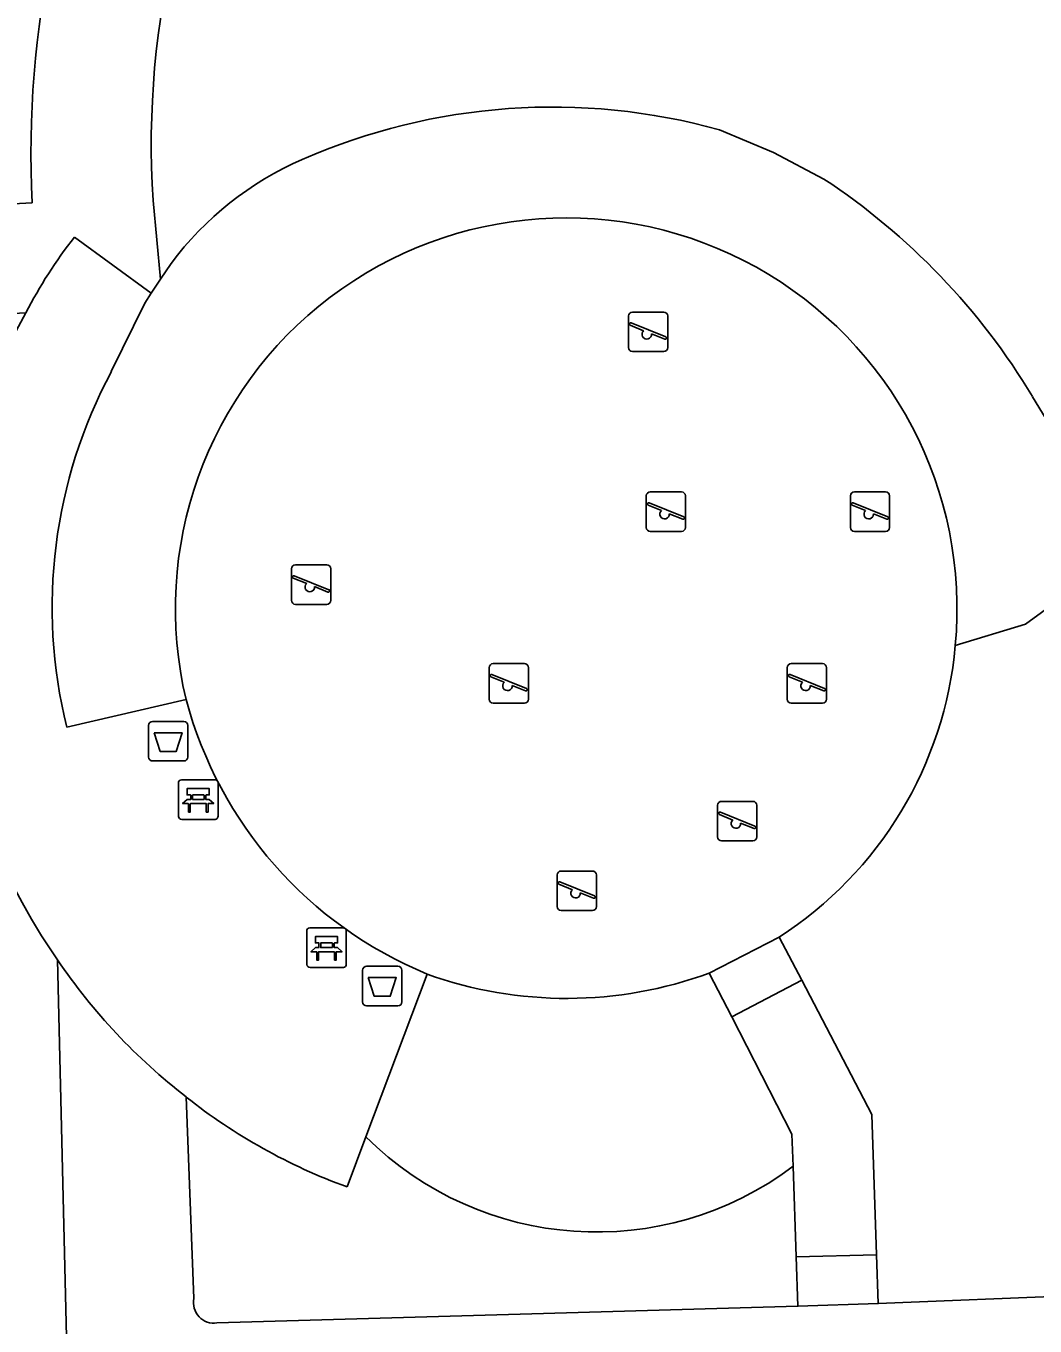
# Model space of a CAD drawing. Extents: x 162250 to 162661, y 380743 to 381606.
# Drawn here: x 162382.56 to 162408.07, y 381140.86 to 381173.71 of the extents above; entities that cross this region are included whole.
import ezdxf

# ---------------------------------------------------------------- set-up
doc = ezdxf.new("R2010")
doc.units = 0
for name, color, linetype in [('IMGEO_Afvalbak', 7, 'Continuous'), ('IMGEO_Bank', 7, 'Continuous'), ('IMGEO_Groenvoorziening', 7, 'Continuous'), ('IMGEO_Speelvoorziening', 7, 'Continuous'), ('IMGEO_Terreindeel_open', 7, 'Continuous'), ('IMGEO_Voetpad_gesloten', 7, 'Continuous'), ('IMGEO_Voetpad_op_trap', 7, 'Continuous'), ('IMGEO_Voetpad_open', 7, 'Continuous')]:
    doc.layers.add(name, color=color, linetype=linetype)

msp = doc.modelspace()

# ---------------------------------------------------------------- linework, layer by layer
at = {"layer": 'IMGEO_Afvalbak'}
for p, q in [((162385.664, 381155.238), (162385.664, 381156.038)), ((162385.664, 381156.038), (162385.664, 381155.238)), ((162385.764, 381156.138), (162386.554, 381156.138)), ((162386.554, 381156.138), (162385.764, 381156.138)), ((162386.654, 381156.038), (162386.654, 381155.238)), ((162386.654, 381155.238), (162386.654, 381156.038)), ((162386.554, 381155.138), (162385.764, 381155.138)), ((162385.764, 381155.138), (162386.554, 381155.138)), ((162391.074, 381149.048), (162391.074, 381149.848)), ((162391.074, 381149.848), (162391.074, 381149.048)), ((162391.174, 381149.948), (162391.964, 381149.948)), ((162391.964, 381149.948), (162391.174, 381149.948)), ((162392.064, 381149.848), (162392.064, 381149.048)), ((162392.064, 381149.048), (162392.064, 381149.848)), ((162391.964, 381148.948), (162391.174, 381148.948)), ((162391.174, 381148.948), (162391.964, 381148.948))]:
    msp.add_line(p, q, dxfattribs=at)
for points in [[(162385.807, 381155.852), (162386.511, 381155.852), (162386.362, 381155.382), (162385.956, 381155.382), (162385.807, 381155.852)], [(162391.217, 381149.662), (162391.921, 381149.662), (162391.772, 381149.192), (162391.366, 381149.192), (162391.217, 381149.662)]]:
    msp.add_lwpolyline(points, dxfattribs=at)
for centre, start, end in [((162385.764, 381156.038), 90, 180), ((162385.764, 381156.038), 90, 180), ((162386.554, 381156.038), 0, 90), ((162386.554, 381156.038), 360, 90), ((162385.764, 381155.238), 180, 270), ((162385.764, 381155.238), 180, 270), ((162386.554, 381155.238), 270, 0), ((162386.554, 381155.238), 270, 0), ((162391.174, 381149.848), 90, 180), ((162391.174, 381149.848), 90, 180), ((162391.964, 381149.848), 0, 90), ((162391.964, 381149.848), 360, 90), ((162391.174, 381149.048), 180, 270), ((162391.174, 381149.048), 180, 270), ((162391.964, 381149.048), 270, 0), ((162391.964, 381149.048), 270, 0)]:
    msp.add_arc(centre, 0.1, start, end, dxfattribs=at)
at = {"layer": 'IMGEO_Bank'}
for p, q in [((162386.418, 381153.737), (162386.418, 381154.578)), ((162386.418, 381154.578), (162386.418, 381153.737)), ((162386.493, 381154.662), (162387.334, 381154.662)), ((162387.334, 381154.662), (162386.493, 381154.662)), ((162387.418, 381154.587), (162387.418, 381153.746)), ((162387.418, 381153.746), (162387.418, 381154.587)), ((162386.727, 381154.168), (162386.727, 381154.274)), ((162386.771, 381154.274), (162386.771, 381154.168)), ((162387.059, 381154.28), (162386.777, 381154.28)), ((162387.065, 381154.168), (162387.065, 381154.274)), ((162387.109, 381154.274), (162387.109, 381154.168)), ((162387.115, 381154.06), (162386.722, 381154.06)), ((162386.777, 381154.162), (162387.059, 381154.162)), ((162387.343, 381153.662), (162386.502, 381153.662)), ((162386.502, 381153.662), (162387.343, 381153.662)), ((162389.661, 381149.995), (162389.661, 381150.836)), ((162389.661, 381150.836), (162389.661, 381149.995)), ((162389.736, 381150.92), (162390.577, 381150.92)), ((162390.577, 381150.92), (162389.736, 381150.92)), ((162390.661, 381150.845), (162390.661, 381150.004)), ((162390.661, 381150.004), (162390.661, 381150.845)), ((162390.358, 381150.318), (162389.965, 381150.318)), ((162389.97, 381150.426), (162389.97, 381150.532)), ((162390.014, 381150.532), (162390.014, 381150.426)), ((162390.302, 381150.538), (162390.02, 381150.538)), ((162390.02, 381150.42), (162390.302, 381150.42)), ((162390.308, 381150.426), (162390.308, 381150.532)), ((162390.352, 381150.532), (162390.352, 381150.426)), ((162390.586, 381149.92), (162389.745, 381149.92)), ((162389.745, 381149.92), (162390.586, 381149.92))]:
    msp.add_line(p, q, dxfattribs=at)
for points in [[(162386.721, 381154.28), (162386.635, 381154.28), (162386.635, 381154.441), (162387.198, 381154.441), (162387.198, 381154.28), (162387.115, 381154.28)], [(162386.665, 381154.06), (162386.523, 381154.06), (162386.635, 381154.162), (162386.721, 381154.162)], [(162386.715, 381154.053), (162386.715, 381153.846), (162386.672, 381153.846), (162386.672, 381154.053)], [(162387.115, 381154.162), (162387.198, 381154.162), (162387.31, 381154.06), (162387.171, 381154.06)], [(162387.165, 381154.053), (162387.165, 381153.846), (162387.121, 381153.846), (162387.121, 381154.053)], [(162389.964, 381150.538), (162389.878, 381150.538), (162389.878, 381150.699), (162390.441, 381150.699), (162390.441, 381150.538), (162390.358, 381150.538)], [(162389.908, 381150.318), (162389.766, 381150.318), (162389.878, 381150.42), (162389.964, 381150.42)], [(162389.958, 381150.311), (162389.958, 381150.104), (162389.915, 381150.104), (162389.915, 381150.311)], [(162390.358, 381150.42), (162390.441, 381150.42), (162390.553, 381150.318), (162390.414, 381150.318)], [(162390.408, 381150.311), (162390.408, 381150.104), (162390.364, 381150.104), (162390.364, 381150.311)]]:
    msp.add_lwpolyline(points, dxfattribs=at)
for centre, radius, start, end in [((162386.496, 381154.584), 0.0779, 92.4484, 184.2845), ((162386.496, 381154.584), 0.0779, 92.4484, 184.2845), ((162387.34, 381154.584), 0.0779, 2.4484, 94.2845), ((162387.34, 381154.584), 0.0779, 2.4484, 94.2845), ((162386.72, 381154.273), 0.00671, 2.8957, 87.1043), ((162386.777, 381154.273), 0.00671, 92.8957, 177.1043), ((162387.059, 381154.273), 0.00671, 2.8957, 87.1043), ((162387.116, 381154.273), 0.00671, 92.8957, 177.1043), ((162386.665, 381154.053), 0.00671, 2.8957, 87.1043), ((162386.722, 381154.053), 0.00671, 92.8957, 177.1043), ((162386.72, 381154.169), 0.00671, 272.8957, 357.1043), ((162386.777, 381154.169), 0.00671, 182.8957, 267.1043), ((162387.059, 381154.169), 0.00671, 272.8957, 357.1043), ((162387.116, 381154.169), 0.00671, 182.8957, 267.1043), ((162387.114, 381154.053), 0.00671, 2.8957, 87.1043), ((162387.171, 381154.053), 0.00671, 92.8957, 177.1043), ((162386.496, 381153.74), 0.0779, 182.4484, 274.2845), ((162386.496, 381153.74), 0.0779, 182.4484, 274.2845), ((162387.34, 381153.74), 0.0779, 272.4484, 4.2845), ((162387.34, 381153.74), 0.0779, 272.4484, 4.2845), ((162389.739, 381150.842), 0.0779, 92.4484, 184.2845), ((162389.739, 381150.842), 0.0779, 92.4484, 184.2845), ((162390.583, 381150.842), 0.0779, 2.4484, 94.2845), ((162390.583, 381150.842), 0.0779, 2.4484, 94.2845), ((162389.908, 381150.311), 0.00671, 2.8957, 87.1043), ((162389.965, 381150.311), 0.00671, 92.8957, 177.1043), ((162389.963, 381150.531), 0.00671, 2.8957, 87.1043), ((162389.963, 381150.427), 0.00671, 272.8957, 357.1043), ((162390.02, 381150.531), 0.00671, 92.8957, 177.1043), ((162390.02, 381150.427), 0.00671, 182.8957, 267.1043), ((162390.302, 381150.531), 0.00671, 2.8957, 87.1043), ((162390.302, 381150.427), 0.00671, 272.8957, 357.1043), ((162390.359, 381150.531), 0.00671, 92.8957, 177.1043), ((162390.359, 381150.427), 0.00671, 182.8957, 267.1043), ((162390.357, 381150.311), 0.00671, 2.8957, 87.1043), ((162390.414, 381150.311), 0.00671, 92.8957, 177.1043), ((162389.739, 381149.998), 0.0779, 182.4484, 274.2845), ((162389.739, 381149.998), 0.0779, 182.4484, 274.2845), ((162390.583, 381149.998), 0.0779, 272.4484, 4.2845), ((162390.583, 381149.998), 0.0779, 272.4484, 4.2845)]:
    msp.add_arc(centre, radius, start, end, dxfattribs=at)
at = {"layer": 'IMGEO_Groenvoorziening'}
for points in [[(162402.15, 381194.601), (162402.257, 381195.353), (162402.283, 381199.926), (162402.223, 381199.924), (162401.413, 381199.901), (162395.289, 381199.722), (162381.546, 381199.321), (162378.682, 381199.237), (162378.687, 381199.073), (162378.744, 381197.293), (162378.745, 381197.276), (162379.047, 381187.724), (162373.842, 381187.531), (162372.856, 381187.495), (162373.184, 381178.813), (162375.553, 381178.828), (162375.907, 381169.266), (162375.911, 381168.88), (162378.53, 381169.022), (162382.72, 381169.249)], [(162400.097, 381171.09), (162401.457, 381170.515), (162402.733, 381169.847)], [(162402.733, 381169.847), (162401.457, 381170.515), (162400.097, 381171.09)], [(162385.779, 381169.305), (162385.966, 381167.313), (162386.231, 381167.71)], [(162386.231, 381167.71), (162385.966, 381167.313), (162385.732, 381166.96), (162385.565, 381166.71), (162384.721, 381164.979)], [(162401.602, 381150.687), (162402.172, 381149.596), (162403.941, 381146.206), (162404.063, 381142.659), (162404.106, 381141.426), (162409.114, 381141.626), (162409.08, 381142.984), (162418.817, 381143.327), (162418.906, 381141.954), (162428.416, 381142.277), (162428.38, 381143.545), (162428.232, 381148.705), (162428.218, 381149.153), (162428.18, 381150.335), (162430.199, 381150.392), (162430.232, 381149.209), (162430.256, 381148.328), (162430.388, 381143.559), (162430.421, 381142.377), (162437.976, 381142.672), (162447.447, 381143.005), (162446.717, 381168.007)], [(162381.112, 381165.674), (162381.944, 381165.318), (162382.564, 381166.463), (162378.778, 381166.268), (162375.937, 381166.122), (162376.436, 381150.082), (162377.228, 381140.055), (162383.599, 381140.226), (162383.362, 381150.109)], [(162408.007, 381164.346), (162410.386, 381160.454), (162407.826, 381158.6), (162406.054, 381158.055)], [(162406.054, 381158.055), (162407.826, 381158.6), (162410.386, 381160.454), (162408.007, 381164.346)], [(162383.593, 381155.993), (162386.611, 381156.689)], [(162392.702, 381149.753), (162391.158, 381145.641)], [(162400.403, 381148.673), (162399.836, 381149.779)], [(162401.952, 381144.895), (162401.924, 381145.705), (162400.403, 381148.673)], [(162386.613, 381146.646), (162386.809, 381141.552)], [(162391.158, 381145.641), (162390.682, 381144.373)], [(162387.392, 381140.934), (162395.346, 381141.162), (162402.077, 381141.355), (162402.033, 381142.603), (162401.952, 381144.895)]]:
    msp.add_lwpolyline(points, dxfattribs=at)
for centre, radius, start, end in [((162407.245, 381170.506), 24.557, 123.109, 182.9344), ((162407.113, 381170.744), 21.382, 113.3729, 183.8578), ((162395.874, 381155.908), 15.758, 74.4551, 113.6675), ((162395.874, 381155.908), 15.758, 74.4551, 113.6675), ((162392.818, 381162.811), 8.209, 113.4773, 143.3646), ((162392.818, 381162.811), 8.209, 113.4773, 143.3646), ((162393.268, 381155.494), 17.193, 30.9887, 56.5975), ((162393.268, 381155.494), 17.193, 30.9887, 56.5975), ((162396.219, 381158.985), 9.879, 354.6001, 193.4375), ((162395.833, 381159.02), 12.608, 151.7975, 193.8928), ((162396.29, 381158.926), 9.803, 302.8119, 354.9044), ((162395.619, 381158.684), 14.958, 185.1237, 214.9772), ((162396.233, 381159.566), 10.429, 250.2075, 290.2101), ((162395.67, 381158.08), 14.587, 231.6184, 250.0049), ((162396.985, 381151.485), 8.253, 225.0859, 307.0069), ((162396.985, 381151.485), 8.253, 225.0859, 307.0069), ((162387.313, 381141.444), 0.516, 167.8949, 278.7665)]:
    msp.add_arc(centre, radius, start, end, dxfattribs=at)
at = {"layer": 'IMGEO_Speelvoorziening'}
for p, q in [((162397.894, 381166.485), (162398.684, 381166.485)), ((162398.684, 381166.485), (162397.894, 381166.485)), ((162397.794, 381165.585), (162397.794, 381166.385)), ((162397.794, 381166.385), (162397.794, 381165.585)), ((162398.177, 381166.013), (162397.838, 381166.15)), ((162397.863, 381166.21), (162398.739, 381165.857)), ((162398.784, 381166.385), (162398.784, 381165.585)), ((162398.784, 381165.585), (162398.784, 381166.385)), ((162398.715, 381165.797), (162398.375, 381165.934)), ((162398.684, 381165.485), (162397.894, 381165.485)), ((162397.894, 381165.485), (162398.684, 381165.485)), ((162398.244, 381161.039), (162398.244, 381161.839)), ((162398.244, 381161.839), (162398.244, 381161.039)), ((162398.344, 381161.939), (162399.134, 381161.939)), ((162399.134, 381161.939), (162398.344, 381161.939)), ((162399.234, 381161.839), (162399.234, 381161.039)), ((162399.234, 381161.039), (162399.234, 381161.839)), ((162403.404, 381161.039), (162403.404, 381161.839)), ((162403.404, 381161.839), (162403.404, 381161.039)), ((162403.504, 381161.939), (162404.294, 381161.939)), ((162404.294, 381161.939), (162403.504, 381161.939)), ((162404.394, 381161.839), (162404.394, 381161.039)), ((162404.394, 381161.039), (162404.394, 381161.839)), ((162398.627, 381161.467), (162398.288, 381161.604)), ((162398.313, 381161.664), (162399.189, 381161.311)), ((162403.787, 381161.467), (162403.448, 381161.604)), ((162403.473, 381161.664), (162404.349, 381161.311)), ((162399.165, 381161.251), (162398.825, 381161.388)), ((162404.325, 381161.251), (162403.985, 381161.388)), ((162399.134, 381160.939), (162398.344, 381160.939)), ((162398.344, 381160.939), (162399.134, 381160.939)), ((162404.294, 381160.939), (162403.504, 381160.939)), ((162403.504, 381160.939), (162404.294, 381160.939)), ((162389.276, 381159.196), (162389.276, 381159.996)), ((162389.276, 381159.996), (162389.276, 381159.196)), ((162389.345, 381159.821), (162390.221, 381159.468)), ((162389.376, 381160.096), (162390.166, 381160.096)), ((162390.166, 381160.096), (162389.376, 381160.096)), ((162390.266, 381159.996), (162390.266, 381159.196)), ((162390.266, 381159.196), (162390.266, 381159.996)), ((162389.659, 381159.624), (162389.32, 381159.761)), ((162390.197, 381159.408), (162389.857, 381159.545)), ((162390.166, 381159.096), (162389.376, 381159.096)), ((162389.376, 381159.096), (162390.166, 381159.096)), ((162394.372, 381157.598), (162395.162, 381157.598)), ((162395.162, 381157.598), (162394.372, 381157.598)), ((162401.907, 381157.598), (162402.697, 381157.598)), ((162402.697, 381157.598), (162401.907, 381157.598)), ((162394.272, 381156.698), (162394.272, 381157.498)), ((162394.272, 381157.498), (162394.272, 381156.698)), ((162394.655, 381157.126), (162394.316, 381157.263)), ((162394.341, 381157.323), (162395.217, 381156.97)), ((162395.262, 381157.498), (162395.262, 381156.698)), ((162395.262, 381156.698), (162395.262, 381157.498)), ((162401.807, 381156.698), (162401.807, 381157.498)), ((162401.807, 381157.498), (162401.807, 381156.698)), ((162402.19, 381157.126), (162401.851, 381157.263)), ((162401.876, 381157.323), (162402.752, 381156.97)), ((162402.797, 381157.498), (162402.797, 381156.698)), ((162402.797, 381156.698), (162402.797, 381157.498)), ((162395.193, 381156.91), (162394.853, 381157.047)), ((162402.728, 381156.91), (162402.388, 381157.047)), ((162395.162, 381156.598), (162394.372, 381156.598)), ((162394.372, 381156.598), (162395.162, 381156.598)), ((162402.697, 381156.598), (162401.907, 381156.598)), ((162401.907, 381156.598), (162402.697, 381156.598)), ((162400.046, 381153.218), (162400.046, 381154.018)), ((162400.046, 381154.018), (162400.046, 381153.218)), ((162400.146, 381154.118), (162400.936, 381154.118)), ((162400.936, 381154.118), (162400.146, 381154.118)), ((162401.036, 381154.018), (162401.036, 381153.218)), ((162401.036, 381153.218), (162401.036, 381154.018)), ((162400.429, 381153.646), (162400.09, 381153.783)), ((162400.115, 381153.843), (162400.991, 381153.49)), ((162400.967, 381153.43), (162400.627, 381153.567)), ((162400.936, 381153.118), (162400.146, 381153.118)), ((162400.146, 381153.118), (162400.936, 381153.118)), ((162396.092, 381152.357), (162396.882, 381152.357)), ((162396.882, 381152.357), (162396.092, 381152.357)), ((162395.992, 381151.457), (162395.992, 381152.257)), ((162395.992, 381152.257), (162395.992, 381151.457)), ((162396.375, 381151.885), (162396.036, 381152.022)), ((162396.061, 381152.082), (162396.937, 381151.729)), ((162396.982, 381152.257), (162396.982, 381151.457)), ((162396.982, 381151.457), (162396.982, 381152.257)), ((162396.913, 381151.669), (162396.573, 381151.806)), ((162396.882, 381151.357), (162396.092, 381151.357)), ((162396.092, 381151.357), (162396.882, 381151.357))]:
    msp.add_line(p, q, dxfattribs=at)
for centre, radius, start, end in [((162397.894, 381166.385), 0.1, 90, 180), ((162397.894, 381166.385), 0.1, 90, 180), ((162398.684, 381166.385), 0.1, 0, 90), ((162398.684, 381166.385), 0.1, 360, 90), ((162397.851, 381166.18), 0.0327, 68.078, 248.078), ((162398.256, 381165.923), 0.12, 130.9928, 5.1632), ((162398.727, 381165.827), 0.0327, 248.078, 68.078), ((162397.894, 381165.585), 0.1, 180, 270), ((162397.894, 381165.585), 0.1, 180, 270), ((162398.684, 381165.585), 0.1, 270, 0), ((162398.684, 381165.585), 0.1, 270, 0), ((162398.344, 381161.839), 0.1, 90, 180), ((162398.344, 381161.839), 0.1, 90, 180), ((162399.134, 381161.839), 0.1, 0, 90), ((162399.134, 381161.839), 0.1, 360, 90), ((162403.504, 381161.839), 0.1, 90, 180), ((162403.504, 381161.839), 0.1, 90, 180), ((162404.294, 381161.839), 0.1, 0, 90), ((162404.294, 381161.839), 0.1, 360, 90), ((162398.301, 381161.634), 0.0327, 68.078, 248.078), ((162398.706, 381161.377), 0.12, 130.9928, 5.1632), ((162403.461, 381161.634), 0.0327, 68.078, 248.078), ((162403.866, 381161.377), 0.12, 130.9928, 5.1632), ((162399.177, 381161.281), 0.0327, 248.078, 68.078), ((162404.337, 381161.281), 0.0327, 248.078, 68.078), ((162398.344, 381161.039), 0.1, 180, 270), ((162398.344, 381161.039), 0.1, 180, 270), ((162399.134, 381161.039), 0.1, 270, 0), ((162399.134, 381161.039), 0.1, 270, 0), ((162403.504, 381161.039), 0.1, 180, 270), ((162403.504, 381161.039), 0.1, 180, 270), ((162404.294, 381161.039), 0.1, 270, 0), ((162404.294, 381161.039), 0.1, 270, 0), ((162389.376, 381159.996), 0.1, 90, 180), ((162389.376, 381159.996), 0.1, 90, 180), ((162389.333, 381159.791), 0.0327, 68.078, 248.078), ((162390.166, 381159.996), 0.1, 0, 90), ((162390.166, 381159.996), 0.1, 360, 90), ((162389.738, 381159.534), 0.12, 130.9928, 5.1632), ((162389.376, 381159.196), 0.1, 180, 270), ((162389.376, 381159.196), 0.1, 180, 270), ((162390.166, 381159.196), 0.1, 270, 0), ((162390.166, 381159.196), 0.1, 270, 0), ((162390.209, 381159.438), 0.0327, 248.078, 68.078), ((162394.372, 381157.498), 0.1, 90, 180), ((162394.372, 381157.498), 0.1, 90, 180), ((162395.162, 381157.498), 0.1, 0, 90), ((162395.162, 381157.498), 0.1, 360, 90), ((162401.907, 381157.498), 0.1, 90, 180), ((162401.907, 381157.498), 0.1, 90, 180), ((162402.697, 381157.498), 0.1, 0, 90), ((162402.697, 381157.498), 0.1, 360, 90), ((162394.329, 381157.293), 0.0327, 68.078, 248.078), ((162401.864, 381157.293), 0.0327, 68.078, 248.078), ((162394.734, 381157.036), 0.12, 130.9928, 5.1632), ((162395.205, 381156.94), 0.0327, 248.078, 68.078), ((162402.269, 381157.036), 0.12, 130.9928, 5.1632), ((162402.74, 381156.94), 0.0327, 248.078, 68.078), ((162394.372, 381156.698), 0.1, 180, 270), ((162394.372, 381156.698), 0.1, 180, 270), ((162395.162, 381156.698), 0.1, 270, 0), ((162395.162, 381156.698), 0.1, 270, 0), ((162401.907, 381156.698), 0.1, 180, 270), ((162401.907, 381156.698), 0.1, 180, 270), ((162402.697, 381156.698), 0.1, 270, 0), ((162402.697, 381156.698), 0.1, 270, 0), ((162400.146, 381154.018), 0.1, 90, 180), ((162400.146, 381154.018), 0.1, 90, 180), ((162400.936, 381154.018), 0.1, 0, 90), ((162400.936, 381154.018), 0.1, 360, 90), ((162400.103, 381153.813), 0.0327, 68.078, 248.078), ((162400.508, 381153.556), 0.12, 130.9928, 5.1632), ((162400.979, 381153.46), 0.0327, 248.078, 68.078), ((162400.146, 381153.218), 0.1, 180, 270), ((162400.146, 381153.218), 0.1, 180, 270), ((162400.936, 381153.218), 0.1, 270, 0), ((162400.936, 381153.218), 0.1, 270, 0), ((162396.092, 381152.257), 0.1, 90, 180), ((162396.092, 381152.257), 0.1, 90, 180), ((162396.882, 381152.257), 0.1, 0, 90), ((162396.882, 381152.257), 0.1, 360, 90), ((162396.049, 381152.052), 0.0327, 68.078, 248.078), ((162396.454, 381151.795), 0.12, 130.9928, 5.1632), ((162396.925, 381151.699), 0.0327, 248.078, 68.078), ((162396.092, 381151.457), 0.1, 180, 270), ((162396.092, 381151.457), 0.1, 180, 270), ((162396.882, 381151.457), 0.1, 270, 0), ((162396.882, 381151.457), 0.1, 270, 0)]:
    msp.add_arc(centre, radius, start, end, dxfattribs=at)
at = {"layer": 'IMGEO_Terreindeel_open'}
msp.add_lwpolyline([(162399.836, 381149.779), (162401.602, 381150.687)], dxfattribs=at)
for centre, radius, start, end in [((162396.219, 381158.985), 9.879, 354.6001, 193.4375), ((162396.29, 381158.926), 9.803, 302.8119, 354.9044), ((162396.682, 381159.39), 10.427, 195.0151, 247.5623), ((162396.233, 381159.566), 10.429, 250.2075, 290.2101)]:
    msp.add_arc(centre, radius, start, end, dxfattribs=at)
at = {"layer": 'IMGEO_Voetpad_gesloten'}
for points in [[(162383.362, 381150.109), (162383.599, 381140.226), (162383.661, 381137.643), (162383.865, 381129.129), (162387.046, 381129.195), (162386.909, 381137.336)], [(162386.809, 381141.552), (162386.613, 381146.646)], [(162426.519, 381139.246), (162426.769, 381139.248), (162427.461, 381139.253), (162427.947, 381134.206), (162427.957, 381134.107), (162430.814, 381134.669), (162430.536, 381139.474), (162438.503, 381139.78), (162444.557, 381140.024), (162447.585, 381140.093), (162447.447, 381143.005), (162437.976, 381142.672), (162430.421, 381142.377), (162428.416, 381142.277), (162418.906, 381141.954), (162418.817, 381143.327), (162409.08, 381142.984), (162409.114, 381141.626), (162404.106, 381141.426), (162402.077, 381141.355), (162395.346, 381141.162), (162387.392, 381140.934)]]:
    msp.add_lwpolyline(points, dxfattribs=at)
for centre, radius, start, end in [((162395.887, 381158.61), 15.137, 214.1647, 232.2181), ((162387.313, 381141.444), 0.516, 167.8949, 278.7665)]:
    msp.add_arc(centre, radius, start, end, dxfattribs=at)
at = {"layer": 'IMGEO_Voetpad_op_trap'}
for points in [[(162401.602, 381150.687), (162399.836, 381149.779), (162400.403, 381148.673), (162402.172, 381149.596)], [(162404.063, 381142.659), (162402.033, 381142.603), (162402.077, 381141.355), (162404.106, 381141.426)]]:
    msp.add_lwpolyline(points, close=True, dxfattribs=at)
at = {"layer": 'IMGEO_Voetpad_open'}
for points in [[(162382.72, 381169.249), (162378.53, 381169.022), (162378.778, 381166.268), (162382.564, 381166.463)], [(162383.791, 381168.377), (162385.732, 381166.96), (162385.966, 381167.313), (162385.779, 381169.305)], [(162384.721, 381164.979), (162385.565, 381166.71), (162385.732, 381166.96), (162383.791, 381168.377)], [(162382.564, 381166.463), (162381.944, 381165.318), (162381.112, 381165.674)], [(162386.611, 381156.689), (162383.593, 381155.993)], [(162390.682, 381144.373), (162391.158, 381145.641), (162392.702, 381149.753)]]:
    msp.add_lwpolyline(points, dxfattribs=at)
msp.add_lwpolyline([(162403.941, 381146.206), (162402.172, 381149.596), (162400.403, 381148.673), (162401.924, 381145.705), (162401.952, 381144.895), (162402.033, 381142.603), (162404.063, 381142.659)], close=True, dxfattribs=at)
for centre, radius, start, end in [((162407.245, 381170.506), 24.557, 123.109, 182.9344), ((162407.113, 381170.744), 21.382, 113.3729, 183.8578), ((162392.603, 381161.378), 11.254, 141.54, 153.1349), ((162392.603, 381161.378), 11.254, 141.54, 153.1349), ((162395.833, 381159.02), 12.608, 151.7975, 193.8928), ((162395.619, 381158.684), 14.958, 185.1237, 214.9772), ((162396.682, 381159.39), 10.427, 195.0151, 247.5623), ((162395.887, 381158.61), 15.137, 214.1647, 232.2181), ((162395.67, 381158.08), 14.587, 231.6184, 250.0049)]:
    msp.add_arc(centre, radius, start, end, dxfattribs=at)

doc.saveas('drawing.dxf')
